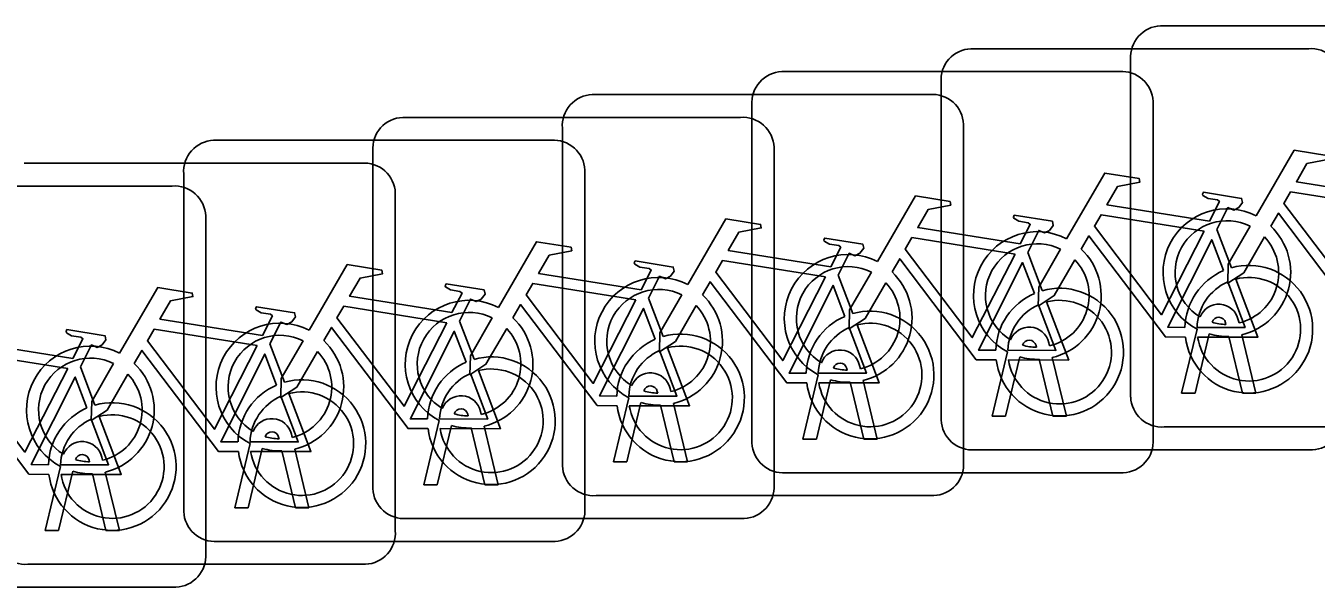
# Model space of a CAD drawing. Extents: x 162186 to 163152, y 385513 to 386513.
# Drawn here: x 162776.088 to 162779.301, y 386422.222 to 386423.621 of the extents above; entities that cross this region are included whole.
import ezdxf

# ---------------------------------------------------------------- set-up
doc = ezdxf.new("R2010")
doc.units = 0
doc.layers.add('IMGEO_Fietsenrek', color=7, linetype='Continuous')

msp = doc.modelspace()

# ---------------------------------------------------------------- linework, layer by layer
at = {"layer": 'IMGEO_Fietsenrek'}
for p, q in [((162778.9139, 386423.6205), (162779.7548, 386423.6205)), ((162779.7548, 386423.6205), (162778.9139, 386423.6205)), ((162778.4419, 386423.5635), (162779.2828, 386423.5635)), ((162779.2828, 386423.5635), (162778.4419, 386423.5635)), ((162778.8395, 386422.6959), (162778.8395, 386423.5368)), ((162778.8395, 386423.5368), (162778.8395, 386422.6959)), ((162777.9709, 386423.5065), (162778.8118, 386423.5065)), ((162778.8118, 386423.5065), (162777.9709, 386423.5065)), ((162778.3675, 386422.6389), (162778.3675, 386423.4798)), ((162778.3675, 386423.4798), (162778.3675, 386422.6389)), ((162777.4989, 386423.4495), (162778.3398, 386423.4495)), ((162778.3398, 386423.4495), (162777.4989, 386423.4495)), ((162777.8965, 386422.5819), (162777.8965, 386423.4228)), ((162777.8965, 386423.4228), (162777.8965, 386422.5819)), ((162778.8955, 386423.4321), (162778.8955, 386422.5912)), ((162778.8955, 386422.5912), (162778.8955, 386423.4321)), ((162777.0269, 386423.3925), (162777.8678, 386423.3925)), ((162777.8678, 386423.3925), (162777.0269, 386423.3925)), ((162777.4245, 386422.5249), (162777.4245, 386423.3658)), ((162777.4245, 386423.3658), (162777.4245, 386422.5249)), ((162778.4235, 386423.3751), (162778.4235, 386422.5342)), ((162778.4235, 386422.5342), (162778.4235, 386423.3751)), ((162776.5559, 386423.3355), (162777.3968, 386423.3355)), ((162777.3968, 386423.3355), (162776.5559, 386423.3355)), ((162777.9515, 386423.3181), (162777.9515, 386422.4772)), ((162777.9515, 386422.4772), (162777.9515, 386423.3181)), ((162776.9525, 386422.4679), (162776.9525, 386423.3088)), ((162776.9525, 386423.3088), (162776.9525, 386422.4679)), ((162776.0839, 386423.2785), (162776.9248, 386423.2785)), ((162776.9248, 386423.2785), (162776.0839, 386423.2785)), ((162777.4805, 386423.2611), (162777.4805, 386422.4202)), ((162777.4805, 386422.4202), (162777.4805, 386423.2611)), ((162776.4815, 386422.4109), (162776.4815, 386423.2518)), ((162776.4815, 386423.2518), (162776.4815, 386422.4109)), ((162775.6119, 386423.2215), (162776.4528, 386423.2215)), ((162776.4528, 386423.2215), (162775.6119, 386423.2215)), ((162777.0085, 386423.2041), (162777.0085, 386422.3632)), ((162777.0085, 386422.3632), (162777.0085, 386423.2041)), ((162776.5365, 386423.1471), (162776.5365, 386422.3062)), ((162776.5365, 386422.3062), (162776.5365, 386423.1471)), ((162779.0542, 386423.1132), (162779.0905, 386423.018)), ((162778.5832, 386423.0562), (162778.6195, 386422.961)), ((162778.1112, 386422.9992), (162778.1475, 386422.904)), ((162777.6392, 386422.9422), (162777.6755, 386422.847)), ((162777.1682, 386422.8852), (162777.2045, 386422.79)), ((162779.0769, 386422.8769), (162779.0759, 386422.8812)), ((162779.1076, 386422.8884), (162779.1094, 386422.8805)), ((162778.9665, 386422.7053), (162779.0048, 386422.8653)), ((162779.0352, 386422.8531), (162778.9999, 386422.7053)), ((162779.118, 386422.7053), (162779.0841, 386422.847)), ((162779.1164, 386422.8513), (162779.1514, 386422.7053)), ((162776.6962, 386422.8282), (162776.7325, 386422.733)), ((162778.4945, 386422.6483), (162778.5328, 386422.8083)), ((162778.6049, 386422.8199), (162778.6039, 386422.8242)), ((162778.6356, 386422.8314), (162778.6374, 386422.8235)), ((162778.1646, 386422.7744), (162778.1664, 386422.7665)), ((162778.5632, 386422.7961), (162778.5279, 386422.6483)), ((162778.646, 386422.6483), (162778.6121, 386422.79)), ((162778.6444, 386422.7943), (162778.6794, 386422.6483)), ((162776.2242, 386422.7712), (162776.2605, 386422.676)), ((162778.0235, 386422.5913), (162778.0618, 386422.7513)), ((162778.1339, 386422.7629), (162778.1329, 386422.7672)), ((162777.6619, 386422.7059), (162777.6609, 386422.7102)), ((162777.6926, 386422.7174), (162777.6944, 386422.7095)), ((162778.0922, 386422.7391), (162778.0569, 386422.5913)), ((162778.175, 386422.5913), (162778.1411, 386422.733)), ((162778.1734, 386422.7373), (162778.2084, 386422.5913)), ((162777.5515, 386422.5343), (162777.5898, 386422.6943)), ((162777.6202, 386422.6821), (162777.5849, 386422.5343)), ((162777.703, 386422.5343), (162777.6691, 386422.676)), ((162777.7014, 386422.6803), (162777.7364, 386422.5343)), ((162778.9999, 386422.7053), (162778.9665, 386422.7053)), ((162779.1514, 386422.7053), (162779.118, 386422.7053)), ((162777.1899, 386422.6489), (162777.1889, 386422.6532)), ((162777.2206, 386422.6604), (162777.2224, 386422.6525)), ((162778.5279, 386422.6483), (162778.4945, 386422.6483)), ((162778.6794, 386422.6483), (162778.646, 386422.6483)), ((162777.0795, 386422.4773), (162777.1178, 386422.6373)), ((162777.1482, 386422.6251), (162777.1129, 386422.4773)), ((162777.231, 386422.4773), (162777.1971, 386422.619)), ((162777.2294, 386422.6233), (162777.2644, 386422.4773)), ((162779.7641, 386422.6215), (162778.9232, 386422.6215)), ((162778.9232, 386422.6215), (162779.7641, 386422.6215)), ((162776.6085, 386422.4203), (162776.6468, 386422.5803)), ((162776.7189, 386422.5919), (162776.7179, 386422.5962)), ((162776.7496, 386422.6034), (162776.7514, 386422.5955)), ((162778.0569, 386422.5913), (162778.0235, 386422.5913)), ((162778.2084, 386422.5913), (162778.175, 386422.5913)), ((162776.6772, 386422.5681), (162776.6419, 386422.4203)), ((162776.76, 386422.4203), (162776.7261, 386422.562)), ((162776.7584, 386422.5663), (162776.7934, 386422.4203)), ((162779.2921, 386422.5645), (162778.4512, 386422.5645)), ((162778.4512, 386422.5645), (162779.2921, 386422.5645)), ((162776.1365, 386422.3633), (162776.1748, 386422.5233)), ((162776.2469, 386422.5349), (162776.2459, 386422.5392)), ((162776.2776, 386422.5464), (162776.2794, 386422.5385)), ((162777.5849, 386422.5343), (162777.5515, 386422.5343)), ((162777.7364, 386422.5343), (162777.703, 386422.5343)), ((162776.2052, 386422.5111), (162776.1699, 386422.3633)), ((162776.288, 386422.3633), (162776.2541, 386422.505)), ((162776.2864, 386422.5093), (162776.3214, 386422.3633)), ((162778.8211, 386422.5075), (162777.9802, 386422.5075)), ((162777.9802, 386422.5075), (162778.8211, 386422.5075)), ((162777.1129, 386422.4773), (162777.0795, 386422.4773)), ((162777.2644, 386422.4773), (162777.231, 386422.4773)), ((162778.3491, 386422.4505), (162777.5082, 386422.4505)), ((162777.5082, 386422.4505), (162778.3491, 386422.4505)), ((162776.6419, 386422.4203), (162776.6085, 386422.4203)), ((162776.7934, 386422.4203), (162776.76, 386422.4203)), ((162777.8771, 386422.3935), (162777.0362, 386422.3935)), ((162777.0362, 386422.3935), (162777.8771, 386422.3935)), ((162776.1699, 386422.3633), (162776.1365, 386422.3633)), ((162776.3214, 386422.3633), (162776.288, 386422.3633)), ((162777.4061, 386422.3365), (162776.5652, 386422.3365)), ((162776.5652, 386422.3365), (162777.4061, 386422.3365)), ((162776.9341, 386422.2795), (162776.0932, 386422.2795)), ((162776.0932, 386422.2795), (162776.9341, 386422.2795)), ((162776.4621, 386422.2225), (162775.6212, 386422.2225)), ((162775.6212, 386422.2225), (162776.4621, 386422.2225))]:
    msp.add_line(p, q, dxfattribs=at)
for points in [[(162779.1521, 386423.1472), (162779.2468, 386423.3107), (162779.333, 386423.2969), (162779.3347, 386423.2882), (162779.2786, 386423.2773), (162779.2524, 386423.232), (162779.5076, 386423.1912)], [(162778.6801, 386423.0902), (162778.7748, 386423.2537), (162778.861, 386423.2399), (162778.8627, 386423.2312), (162778.8066, 386423.2203), (162778.7804, 386423.175), (162779.0356, 386423.1342)], [(162778.2091, 386423.0332), (162778.3038, 386423.1967), (162778.39, 386423.1829), (162778.3917, 386423.1742), (162778.3356, 386423.1633), (162778.3094, 386423.118), (162778.5646, 386423.0772)], [(162779.0356, 386423.1342), (162779.0606, 386423.183), (162779.0555, 386423.187), (162779.0323, 386423.1907), (162779.0196, 386423.1982), (162779.0186, 386423.2013), (162779.0208, 386423.2059), (162779.1156, 386423.1908), (162779.1179, 386423.1805), (162779.1085, 386423.1681), (162779.0961, 386423.1617), (162779.0816, 386423.1679), (162779.0542, 386423.1132)], [(162779.4947, 386423.166), (162779.2379, 386423.207), (162779.2212, 386423.1782), (162779.3882, 386422.9579), (162779.4947, 386423.166)], [(162777.7371, 386422.9762), (162777.8318, 386423.1397), (162777.918, 386423.1259), (162777.9197, 386423.1172), (162777.8636, 386423.1063), (162777.8374, 386423.061), (162778.0926, 386423.0202)], [(162778.5646, 386423.0772), (162778.5896, 386423.126), (162778.5845, 386423.13), (162778.5613, 386423.1337), (162778.5486, 386423.1412), (162778.5476, 386423.1443), (162778.5498, 386423.1489), (162778.6446, 386423.1338), (162778.6469, 386423.1235), (162778.6375, 386423.1111), (162778.6251, 386423.1047), (162778.6106, 386423.1109), (162778.5832, 386423.0562)], [(162779.0227, 386423.109), (162778.7659, 386423.15), (162778.7492, 386423.1212), (162778.9162, 386422.9009), (162779.0227, 386423.109)], [(162779.4478, 386422.9025), (162779.3981, 386422.9026), (162779.2074, 386423.1543), (162779.1884, 386423.1215)], [(162778.9758, 386422.8455), (162778.9261, 386422.8456), (162778.7354, 386423.0973), (162778.7164, 386423.0645)], [(162779.1728, 386423.0947), (162779.1212, 386423.0055), (162779.0813, 386422.9795), (162779.0825, 386423.027), (162779.137, 386423.1212)], [(162777.2651, 386422.9192), (162777.3598, 386423.0827), (162777.446, 386423.0689), (162777.4477, 386423.0602), (162777.3916, 386423.0493), (162777.3654, 386423.004), (162777.6206, 386422.9632)], [(162778.0926, 386423.0202), (162778.1176, 386423.069), (162778.1125, 386423.073), (162778.0893, 386423.0767), (162778.0766, 386423.0842), (162778.0756, 386423.0873), (162778.0778, 386423.0919), (162778.1726, 386423.0768), (162778.1749, 386423.0665), (162778.1655, 386423.0541), (162778.1531, 386423.0477), (162778.1386, 386423.0539), (162778.1112, 386422.9992)], [(162778.5517, 386423.052), (162778.2949, 386423.093), (162778.2782, 386423.0642), (162778.4452, 386422.8439), (162778.5517, 386423.052)], [(162778.7008, 386423.0377), (162778.6492, 386422.9485), (162778.6093, 386422.9225), (162778.6105, 386422.97), (162778.665, 386423.0642)], [(162779.0707, 386423.011), (162779.0414, 386423.0878), (162778.932, 386422.8697), (162778.9747, 386422.8696)], [(162777.6206, 386422.9632), (162777.6456, 386423.012), (162777.6405, 386423.016), (162777.6173, 386423.0197), (162777.6046, 386423.0272), (162777.6036, 386423.0303), (162777.6058, 386423.0349), (162777.7006, 386423.0198), (162777.7029, 386423.0095), (162777.6935, 386422.9971), (162777.6811, 386422.9907), (162777.6666, 386422.9969), (162777.6392, 386422.9422)], [(162778.0797, 386422.995), (162777.8229, 386423.036), (162777.8062, 386423.0072), (162777.9732, 386422.7869), (162778.0797, 386422.995)], [(162778.5048, 386422.7885), (162778.4551, 386422.7886), (162778.2644, 386423.0403), (162778.2454, 386423.0075)], [(162778.5997, 386422.954), (162778.5704, 386423.0308), (162778.461, 386422.8127), (162778.5037, 386422.8126)], [(162776.7941, 386422.8622), (162776.8888, 386423.0257), (162776.975, 386423.0119), (162776.9767, 386423.0032), (162776.9206, 386422.9923), (162776.8944, 386422.947), (162777.1496, 386422.9062)], [(162778.2298, 386422.9807), (162778.1782, 386422.8915), (162778.1383, 386422.8655), (162778.1395, 386422.913), (162778.194, 386423.0072)], [(162776.3221, 386422.8052), (162776.4168, 386422.9687), (162776.503, 386422.9549), (162776.5047, 386422.9462), (162776.4486, 386422.9353), (162776.4224, 386422.89), (162776.6776, 386422.8492)], [(162777.1496, 386422.9062), (162777.1746, 386422.955), (162777.1695, 386422.959), (162777.1463, 386422.9627), (162777.1336, 386422.9702), (162777.1326, 386422.9733), (162777.1348, 386422.9779), (162777.2296, 386422.9628), (162777.2319, 386422.9525), (162777.2225, 386422.9401), (162777.2101, 386422.9337), (162777.1956, 386422.9399), (162777.1682, 386422.8852)], [(162777.6077, 386422.938), (162777.3509, 386422.979), (162777.3342, 386422.9502), (162777.5012, 386422.7299), (162777.6077, 386422.938)], [(162778.0328, 386422.7315), (162777.9831, 386422.7316), (162777.7924, 386422.9833), (162777.7734, 386422.9505)], [(162778.1277, 386422.897), (162778.0984, 386422.9738), (162777.989, 386422.7557), (162778.0317, 386422.7556)], [(162779.0047, 386422.8695), (162779.1246, 386422.8693), (162779.0814, 386422.9829)], [(162779.1012, 386422.9898), (162779.1562, 386422.8452), (162779.0061, 386422.8455)], [(162777.7578, 386422.9237), (162777.7062, 386422.8345), (162777.6663, 386422.8085), (162777.6675, 386422.856), (162777.722, 386422.9502)], [(162778.6302, 386422.9328), (162778.6852, 386422.7882), (162778.5351, 386422.7885)], [(162775.8501, 386422.7482), (162775.9448, 386422.9117), (162776.031, 386422.8979), (162776.0327, 386422.8892), (162775.9766, 386422.8783), (162775.9504, 386422.833), (162776.2056, 386422.7922)], [(162776.6776, 386422.8492), (162776.7026, 386422.898), (162776.6975, 386422.902), (162776.6743, 386422.9057), (162776.6616, 386422.9132), (162776.6606, 386422.9163), (162776.6628, 386422.9209), (162776.7576, 386422.9058), (162776.7599, 386422.8955), (162776.7505, 386422.8831), (162776.7381, 386422.8767), (162776.7236, 386422.8829), (162776.6962, 386422.8282)], [(162777.1367, 386422.881), (162776.8799, 386422.922), (162776.8632, 386422.8932), (162777.0302, 386422.6729), (162777.1367, 386422.881)], [(162777.5608, 386422.6745), (162777.5111, 386422.6746), (162777.3204, 386422.9263), (162777.3014, 386422.8935)], [(162777.6557, 386422.84), (162777.6264, 386422.9168), (162777.517, 386422.6987), (162777.5597, 386422.6986)], [(162778.5337, 386422.8125), (162778.6536, 386422.8123), (162778.6104, 386422.9259)], [(162777.0898, 386422.6175), (162777.0401, 386422.6176), (162776.8494, 386422.8693), (162776.8304, 386422.8365)], [(162777.2858, 386422.8667), (162777.2342, 386422.7775), (162777.1943, 386422.7515), (162777.1955, 386422.799), (162777.25, 386422.8932)], [(162778.0617, 386422.7555), (162778.1816, 386422.7553), (162778.1384, 386422.8689)], [(162778.1582, 386422.8758), (162778.2132, 386422.7312), (162778.0631, 386422.7315)], [(162776.2056, 386422.7922), (162776.2306, 386422.841), (162776.2255, 386422.845), (162776.2023, 386422.8487), (162776.1896, 386422.8562), (162776.1886, 386422.8593), (162776.1908, 386422.8639), (162776.2856, 386422.8488), (162776.2879, 386422.8385), (162776.2785, 386422.8261), (162776.2661, 386422.8197), (162776.2516, 386422.8259), (162776.2242, 386422.7712)], [(162776.6647, 386422.824), (162776.4079, 386422.865), (162776.3912, 386422.8362), (162776.5582, 386422.6159), (162776.6647, 386422.824)], [(162776.8148, 386422.8097), (162776.7632, 386422.7205), (162776.7233, 386422.6945), (162776.7245, 386422.742), (162776.779, 386422.8362)], [(162777.1847, 386422.783), (162777.1554, 386422.8598), (162777.046, 386422.6417), (162777.0887, 386422.6416)], [(162776.1927, 386422.767), (162775.9359, 386422.808), (162775.9192, 386422.7792), (162776.0862, 386422.5589), (162776.1927, 386422.767)], [(162776.6178, 386422.5605), (162776.5681, 386422.5606), (162776.3774, 386422.8123), (162776.3584, 386422.7795)], [(162777.5897, 386422.6985), (162777.7096, 386422.6983), (162777.6664, 386422.8119)], [(162777.6862, 386422.8188), (162777.7412, 386422.6742), (162777.5911, 386422.6745)], [(162776.3428, 386422.7527), (162776.2912, 386422.6635), (162776.2513, 386422.6375), (162776.2525, 386422.685), (162776.307, 386422.7792)], [(162776.7127, 386422.726), (162776.6834, 386422.8028), (162776.574, 386422.5847), (162776.6167, 386422.5846)], [(162776.1458, 386422.5035), (162776.0961, 386422.5036), (162775.9054, 386422.7553), (162775.8864, 386422.7225)], [(162776.2407, 386422.669), (162776.2114, 386422.7458), (162776.102, 386422.5277), (162776.1447, 386422.5276)], [(162777.1187, 386422.6415), (162777.2386, 386422.6413), (162777.1954, 386422.7549)], [(162777.2152, 386422.7618), (162777.2702, 386422.6172), (162777.1201, 386422.6175)], [(162776.6467, 386422.5845), (162776.7666, 386422.5843), (162776.7234, 386422.6979)], [(162776.7432, 386422.7048), (162776.7982, 386422.5602), (162776.6481, 386422.5605)], [(162776.2712, 386422.6478), (162776.3262, 386422.5032), (162776.1761, 386422.5035)], [(162776.1747, 386422.5275), (162776.2946, 386422.5273), (162776.2514, 386422.6409)]]:
    msp.add_lwpolyline(points, dxfattribs=at)
for centre, radius, start, end in [((162778.9172, 386423.5426), 0.0779, 92.4484, 184.2845), ((162778.9172, 386423.5426), 0.0779, 92.4484, 184.2845), ((162778.4452, 386423.4856), 0.0779, 92.4484, 184.2845), ((162778.4452, 386423.4856), 0.0779, 92.4484, 184.2845), ((162779.2886, 386423.4858), 0.0779, 2.4484, 94.2845), ((162779.2886, 386423.4858), 0.0779, 2.4484, 94.2845), ((162777.9742, 386423.4286), 0.0779, 92.4484, 184.2845), ((162777.9742, 386423.4286), 0.0779, 92.4484, 184.2845), ((162778.8176, 386423.4288), 0.0779, 2.4484, 94.2845), ((162778.8176, 386423.4288), 0.0779, 2.4484, 94.2845), ((162777.5022, 386423.3716), 0.0779, 92.4484, 184.2845), ((162777.5022, 386423.3716), 0.0779, 92.4484, 184.2845), ((162778.3456, 386423.3718), 0.0779, 2.4484, 94.2845), ((162778.3456, 386423.3718), 0.0779, 2.4484, 94.2845), ((162777.0302, 386423.3146), 0.0779, 92.4484, 184.2845), ((162777.0302, 386423.3146), 0.0779, 92.4484, 184.2845), ((162777.8736, 386423.3148), 0.0779, 2.4484, 94.2845), ((162777.8736, 386423.3148), 0.0779, 2.4484, 94.2845), ((162776.5592, 386423.2576), 0.0779, 92.4484, 184.2845), ((162776.5592, 386423.2576), 0.0779, 92.4484, 184.2845), ((162777.4026, 386423.2578), 0.0779, 2.4484, 94.2845), ((162777.4026, 386423.2578), 0.0779, 2.4484, 94.2845), ((162776.9306, 386423.2008), 0.0779, 2.4484, 94.2845), ((162776.9306, 386423.2008), 0.0779, 2.4484, 94.2845), ((162776.4586, 386423.1438), 0.0779, 2.4484, 94.2845), ((162776.4586, 386423.1438), 0.0779, 2.4484, 94.2845), ((162779.0791, 386423.0059), 0.159, 62.6766, 242.1369), ((162779.0791, 386423.0059), 0.129, 63.3192, 238.903), ((162778.6071, 386422.9489), 0.159, 62.6766, 242.1369), ((162779.0791, 386423.0059), 0.129, 283.6043, 43.4302), ((162779.0791, 386423.0059), 0.159, 283.5766, 46.6042), ((162778.6071, 386422.9489), 0.129, 63.3192, 238.903), ((162778.6071, 386422.9489), 0.159, 283.5766, 46.6042), ((162778.1361, 386422.8919), 0.159, 62.6766, 242.1369), ((162778.6071, 386422.9489), 0.129, 283.6043, 43.4302), ((162778.1361, 386422.8919), 0.129, 63.3192, 238.903), ((162778.1361, 386422.8919), 0.159, 283.5766, 46.6042), ((162779.1337, 386422.8649), 0.159, 113.3408, 178.3217), ((162779.1337, 386422.8649), 0.159, 187.0065, 105.7708), ((162777.6641, 386422.8349), 0.159, 62.6766, 242.1369), ((162778.1361, 386422.8919), 0.129, 283.6043, 43.4302), ((162778.6627, 386422.8079), 0.159, 187.0065, 105.7708), ((162779.1337, 386422.8649), 0.129, 113.923, 177.9556), ((162779.1337, 386422.8649), 0.129, 188.6715, 104.5883), ((162777.1921, 386422.7779), 0.159, 62.6766, 242.1369), ((162777.6641, 386422.8349), 0.129, 63.3192, 238.903), ((162777.6641, 386422.8349), 0.159, 283.5766, 46.6042), ((162778.6627, 386422.8079), 0.159, 113.3408, 178.3217), ((162778.6627, 386422.8079), 0.129, 188.6715, 104.5883), ((162777.1921, 386422.7779), 0.129, 63.3192, 238.903), ((162777.6641, 386422.8349), 0.129, 283.6043, 43.4302), ((162778.1907, 386422.7509), 0.159, 187.0065, 105.7708), ((162778.6627, 386422.8079), 0.129, 113.923, 177.9556), ((162779.0589, 386422.8773), 0.0499, 12.8025, 158.6934), ((162776.7211, 386422.7209), 0.159, 62.6766, 242.1369), ((162777.1921, 386422.7779), 0.159, 283.5766, 46.6042), ((162778.1907, 386422.7509), 0.159, 113.3408, 178.3217), ((162778.1907, 386422.7509), 0.129, 113.923, 177.9556), ((162778.1907, 386422.7509), 0.129, 188.6715, 104.5883), ((162778.5869, 386422.8203), 0.0499, 12.8025, 158.6934), ((162779.0589, 386422.8773), 0.0174, 12.8025, 163.4502), ((162779.0791, 386423.0059), 0.129, 253.415, 269.0204), ((162776.7211, 386422.7209), 0.129, 63.3192, 238.903), ((162776.7211, 386422.7209), 0.159, 283.5766, 46.6042), ((162777.1921, 386422.7779), 0.129, 283.6043, 43.4302), ((162777.7187, 386422.6939), 0.159, 113.3408, 178.3217), ((162777.7187, 386422.6939), 0.159, 187.0065, 105.7708), ((162778.5869, 386422.8203), 0.0174, 12.8025, 163.4502), ((162779.0791, 386423.0059), 0.159, 253.9967, 271.7867), ((162776.2491, 386422.6639), 0.159, 62.6766, 242.1369), ((162776.7211, 386422.7209), 0.129, 283.6043, 43.4302), ((162777.7187, 386422.6939), 0.129, 113.923, 177.9556), ((162777.7187, 386422.6939), 0.129, 188.6715, 104.5883), ((162778.1159, 386422.7633), 0.0499, 12.8025, 158.6934), ((162778.6071, 386422.9489), 0.129, 253.415, 269.0204), ((162776.2491, 386422.6639), 0.129, 63.3192, 238.903), ((162776.2491, 386422.6639), 0.159, 283.5766, 46.6042), ((162777.2477, 386422.6369), 0.159, 113.3408, 178.3217), ((162777.2477, 386422.6369), 0.159, 187.0065, 105.7708), ((162778.1159, 386422.7633), 0.0174, 12.8025, 163.4502), ((162778.6071, 386422.9489), 0.159, 253.9967, 271.7867), ((162776.2491, 386422.6639), 0.129, 283.6043, 43.4302), ((162777.2477, 386422.6369), 0.129, 113.923, 177.9556), ((162777.2477, 386422.6369), 0.129, 188.6715, 104.5883), ((162777.6439, 386422.7063), 0.0499, 12.8025, 158.6934), ((162778.1361, 386422.8919), 0.129, 253.415, 269.0204), ((162776.7757, 386422.5799), 0.159, 113.3408, 178.3217), ((162776.7757, 386422.5799), 0.159, 187.0065, 105.7708), ((162776.7757, 386422.5799), 0.129, 188.6715, 104.5883), ((162777.6439, 386422.7063), 0.0174, 12.8025, 163.4502), ((162777.6641, 386422.8349), 0.129, 253.415, 269.0204), ((162778.1361, 386422.8919), 0.159, 253.9967, 271.7867), ((162776.3037, 386422.5229), 0.159, 187.0065, 105.7708), ((162776.7757, 386422.5799), 0.129, 113.923, 177.9556), ((162777.1719, 386422.6493), 0.0499, 12.8025, 158.6934), ((162777.6641, 386422.8349), 0.159, 253.9967, 271.7867), ((162778.9174, 386422.6992), 0.0779, 182.4484, 274.2845), ((162778.9174, 386422.6992), 0.0779, 182.4484, 274.2845), ((162776.3037, 386422.5229), 0.159, 113.3408, 178.3217), ((162776.3037, 386422.5229), 0.129, 188.6715, 104.5883), ((162777.1719, 386422.6493), 0.0174, 12.8025, 163.4502), ((162777.1921, 386422.7779), 0.129, 253.415, 269.0204), ((162779.2888, 386422.6424), 0.0779, 272.4484, 4.2845), ((162779.2888, 386422.6424), 0.0779, 272.4484, 4.2845), ((162776.3037, 386422.5229), 0.129, 113.923, 177.9556), ((162776.7009, 386422.5923), 0.0499, 12.8025, 158.6934), ((162777.1921, 386422.7779), 0.159, 253.9967, 271.7867), ((162778.4454, 386422.6422), 0.0779, 182.4484, 274.2845), ((162778.4454, 386422.6422), 0.0779, 182.4484, 274.2845), ((162776.2289, 386422.5353), 0.0499, 12.8025, 158.6934), ((162776.7009, 386422.5923), 0.0174, 12.8025, 163.4502), ((162776.7211, 386422.7209), 0.129, 253.415, 269.0204), ((162777.9744, 386422.5852), 0.0779, 182.4484, 274.2845), ((162777.9744, 386422.5852), 0.0779, 182.4484, 274.2845), ((162778.8178, 386422.5854), 0.0779, 272.4484, 4.2845), ((162778.8178, 386422.5854), 0.0779, 272.4484, 4.2845), ((162776.2289, 386422.5353), 0.0174, 12.8025, 163.4502), ((162776.7211, 386422.7209), 0.159, 253.9967, 271.7867), ((162776.2491, 386422.6639), 0.129, 253.415, 269.0204), ((162777.5024, 386422.5282), 0.0779, 182.4484, 274.2845), ((162777.5024, 386422.5282), 0.0779, 182.4484, 274.2845), ((162778.3458, 386422.5284), 0.0779, 272.4484, 4.2845), ((162778.3458, 386422.5284), 0.0779, 272.4484, 4.2845), ((162776.2491, 386422.6639), 0.159, 253.9967, 271.7867), ((162777.0304, 386422.4712), 0.0779, 182.4484, 274.2845), ((162777.0304, 386422.4712), 0.0779, 182.4484, 274.2845), ((162777.8738, 386422.4714), 0.0779, 272.4484, 4.2845), ((162777.8738, 386422.4714), 0.0779, 272.4484, 4.2845), ((162777.4028, 386422.4144), 0.0779, 272.4484, 4.2845), ((162777.4028, 386422.4144), 0.0779, 272.4484, 4.2845), ((162776.5594, 386422.4142), 0.0779, 182.4484, 274.2845), ((162776.5594, 386422.4142), 0.0779, 182.4484, 274.2845), ((162776.9308, 386422.3574), 0.0779, 272.4484, 4.2845), ((162776.9308, 386422.3574), 0.0779, 272.4484, 4.2845), ((162776.0874, 386422.3572), 0.0779, 182.4484, 274.2845), ((162776.0874, 386422.3572), 0.0779, 182.4484, 274.2845), ((162776.4588, 386422.3004), 0.0779, 272.4484, 4.2845), ((162776.4588, 386422.3004), 0.0779, 272.4484, 4.2845)]:
    msp.add_arc(centre, radius, start, end, dxfattribs=at)

doc.saveas('drawing.dxf')
